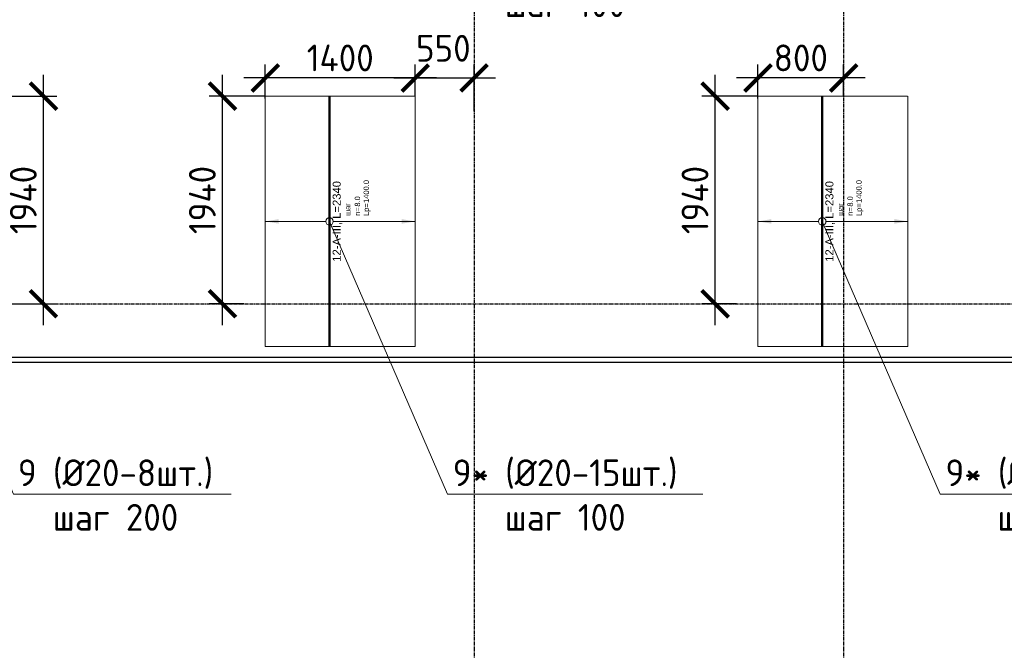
# Model space of a CAD drawing. Header units: millimetres. Extents: x -93479 to 1057970, y -66333 to 172656.
# Tile 339 of 473: x 642630 to 651823, y 32164 to 38057. Entities that reach past the tile are written whole.
import ezdxf
from ezdxf import colors
from ezdxf.entities.mleader import LeaderData, LeaderLine
from ezdxf.enums import TextEntityAlignment as Align
from ezdxf.math import Vec2, Vec3

# ---------------------------------------------------------------- set-up
doc = ezdxf.new("R2010")
doc.units = ezdxf.units.MM
doc.set_wipeout_variables(frame=1)
for name, pattern in [('01 Штриховая _4 мм_', [6, 3.5, -2.5]), ('______5', [1100, 800, -100, 100, -100]), ('GOST2.303 4', [7, 5, -2, 0]), ('осевая', [50.8, 31.75, -6.35, 6.35, -6.35])]:
    doc.linetypes.add(name, pattern=pattern)
for name, color, linetype, lineweight in [('0 Фундамент', 5, 'Continuous', 30), ('АрмСтер', 2, 'Continuous', 50), ('контур распр. стерхней', 2, 'GOST2.303 4', 20), ('Оси', 40, '______5', 18), ('подоснова', 151, 'Continuous', 5), ('РАЗМЕРЫ', 7, 'Continuous', 9)]:
    doc.layers.add(name, color=color, linetype=linetype, lineweight=lineweight)
doc.layers.add('АрмСтер_атрибуты', color=2, linetype='Continuous', lineweight=0, plot=False)
doc.styles.add('GOST-2.304_Type-B', font='GOST_Common.ttf')
doc.styles.get("Standard").update_dxf_attribs({"font": 'arial.ttf'})
doc.styles.add('Аннотативный', font='arial.ttf')
doc.dimstyles.new('СПДС', dxfattribs={"dimscale": 100, "dimtxt": 2.5, "dimasz": 2.5, "dimexe": 1.25, "dimexo": 0, "dimtad": 1, "dimdec": 0, "dimtxsty": 'GOST-2.304_Type-B', "dimblk": 'ARCHTICK', "dimcen": 2.5, "dimdle": 2, "dimadec": 0, "dimazin": 2, "dimtfac": 0.75, "dimtdec": 0, "dimtmove": 1, "dimatfit": 3, "dimfxl": 1, "dimtolj": 1, "dimarcsym": 1})

# ---------------------------------------------------------------- blocks, each defined once
blk = doc.blocks.new('оси')
at = {"layer": 'Оси', "color": 7, "linetype": 'осевая', "lineweight": 25, "transparency": 33554687}
for p, q in [((18063.5, 151.4), (18063.5, -36280.2)), ((21513.5, 151.4), (21513.5, -36280.2)), ((-11815.1, -20006.9), (53620.6, -20006.9)), ((-11416.6, -20506.9), (53620.6, -20506.9))]:
    blk.add_line(p, q, dxfattribs=at)
blk = doc.blocks.new('_None')
blk = doc.blocks.new('*U695')
at = {"layer": 'РАЗМЕРЫ'}
for p, q in [((112.5, 600), (-112.5, 600)), ((112.5, -800), (-112.5, -800))]:
    blk.add_line(p, q, dxfattribs=at)
at = {"layer": 'РАЗМЕРЫ', "ltscale": 15}
blk.add_line((0, -800), (0, 600), dxfattribs=at)
at = {"layer": 'РАЗМЕРЫ'}
for points in [[(0, 600), (20.9, 474.8), (-20.9, 474.8)], [(0, -800), (20.9, -674.8), (-20.9, -674.8)]]:
    blk.add_solid(points, dxfattribs=at)
at = {"layer": 'АрмСтер_атрибуты', "color": 215, "ltscale": 15, "style": 'Аннотативный'}
for s, p in [('шаг', (51.4, -194.2)), ('n=', (51.4, -285.1)), ('Lр=', (50.2, -367.8))]:
    blk.add_text(s, height=50, dxfattribs=at).set_placement(p)
at = {"layer": 'АрмСтер_атрибуты', "style": 'Аннотативный', "flags": 8}
blk.add_attdef('ПОЗ', (110, 29.6), '', height=75, dxfattribs=at)
at = {"layer": 'АрмСтер_атрибуты', "color": 215, "style": 'Аннотативный'}
for tag, p, flags in [('ШАГ', (190.9, -194.2), 10), ('КОЛ', (138, -285.1), 8), ('ШИРИНА', (172.9, -367.8), 8)]:
    blk.add_attdef(tag, p, '', height=50, dxfattribs=dict(at, flags=flags))
at = {"layer": 'АрмСтер_атрибуты', "flags": 9}
for tag, p in [('МАССА', (-741, -1010.5)), ('ОБОЗНАЧЕНИЕ', (-741, -1124.4))]:
    blk.add_attdef(tag, p, '', height=75, dxfattribs=at)
at = {"linetype": 'Continuous', "lineweight": 0}
blk.add_wipeout([(35, 0), (28.3, 20.6), (10.8, 33.3), (-10.8, 33.3), (-28.3, 20.6), (-35, 0), (-28.3, -20.6), (-10.8, -33.3), (10.8, -33.3), (28.3, -20.6)], dxfattribs=at)
at = {"color": 0, "linetype": 'ByBlock', "lineweight": -2, "ltscale": 100}
blk.add_line((-1170, 0), (1170, 0), dxfattribs=at)
at = {"layer": 'РАЗМЕРЫ'}
blk.add_circle((0, 0), 35, dxfattribs=at)
at = {"layer": 'АрмСтер_атрибуты', "style": 'Аннотативный', "flags": 8}
blk.add_attdef('НАИМЕНОВАНИЕ', text='', height=75, dxfattribs=at).set_placement((0, -29.3), align=Align.TOP_CENTER)
blk = doc.blocks.new('_ArchTick')
at = {"color": 0, "linetype": 'ByBlock', "const_width": 0.15}
blk.add_lwpolyline([(-0.5, -0.5), (0.5, 0.5)], dxfattribs=at)
blk = doc.blocks.new('*D763')
at = {"layer": 'DEFPOINTS', "color": 0, "ltscale": 100, "transparency": 16777216}
for p in [(644523.1, 37342.1), (644923.1, 37342.1), (644723.1, 35402.1)]:
    blk.add_point(p, dxfattribs=at)
at = {"layer": 'РАЗМЕРЫ', "color": 0, "lineweight": -2, "transparency": 16777216}
for p, q in [((644523.1, 35202.1), (644523.1, 37542.1)), ((644923.1, 37342.1), (644398.1, 37342.1)), ((644723.1, 35402.1), (644398.1, 35402.1))]:
    blk.add_line(p, q, dxfattribs=at)
at = {"layer": 'РАЗМЕРЫ', "color": 0, "lineweight": -2, "ltscale": 100, "transparency": 16777216, "xscale": 250, "yscale": 250, "zscale": 250}
for p, rotation in [((644523.1, 37342.1), 90), ((644523.1, 35402.1), 270)]:
    blk.add_blockref('_ArchTick', p, dxfattribs=dict(at, rotation=rotation))
at = {"layer": 'РАЗМЕРЫ', "color": 0, "ltscale": 100, "transparency": 16777216, "insert": (644335.5, 36372.1), "char_height": 250, "attachment_point": 5, "rotation": 90, "style": 'GOST-2.304_Type-B'}
blk.add_mtext('\\A1;1940', dxfattribs=at)
blk = doc.blocks.new('*D842')
at = {"layer": 'DEFPOINTS', "color": 0, "ltscale": 100, "transparency": 16777216}
for p in [(644923.1, 37512.2), (646323.1, 37342.1), (644923.1, 37320.2)]:
    blk.add_point(p, dxfattribs=at)
at = {"layer": 'РАЗМЕРЫ', "color": 0, "lineweight": -2, "transparency": 16777216}
for p, q in [((644923.1, 37320.2), (644923.1, 37637.2)), ((646323.1, 37342.1), (646323.1, 37637.2)), ((646523.1, 37512.2), (644723.1, 37512.2))]:
    blk.add_line(p, q, dxfattribs=at)
at = {"layer": 'РАЗМЕРЫ', "color": 0, "lineweight": -2, "ltscale": 100, "transparency": 16777216, "xscale": 250, "yscale": 250, "zscale": 250, "rotation": 180}
blk.add_blockref('_ArchTick', (644923.1, 37512.2), dxfattribs=at)
at = {"layer": 'РАЗМЕРЫ', "color": 0, "lineweight": -2, "ltscale": 100, "transparency": 16777216, "xscale": 250, "yscale": 250, "zscale": 250}
blk.add_blockref('_ArchTick', (646323.1, 37512.2), dxfattribs=at)
at = {"layer": 'РАЗМЕРЫ', "color": 0, "ltscale": 100, "transparency": 16777216, "insert": (645623.1, 37699.8), "char_height": 250, "attachment_point": 5, "style": 'GOST-2.304_Type-B'}
blk.add_mtext('\\A1;1400', dxfattribs=at)
blk = doc.blocks.new('*D843')
at = {"layer": 'DEFPOINTS', "color": 0, "ltscale": 100, "transparency": 16777216}
for p in [(646873.1, 37512.2), (646323.1, 37342.1), (646873.1, 37202.1)]:
    blk.add_point(p, dxfattribs=at)
at = {"layer": 'РАЗМЕРЫ', "color": 0, "lineweight": -2, "transparency": 16777216}
for p, q in [((646323.1, 37342.1), (646323.1, 37637.2)), ((646873.1, 37202.1), (646873.1, 37637.2)), ((646123.1, 37512.2), (647073.1, 37512.2))]:
    blk.add_line(p, q, dxfattribs=at)
at = {"layer": 'РАЗМЕРЫ', "color": 0, "lineweight": -2, "ltscale": 100, "transparency": 16777216, "xscale": 250, "yscale": 250, "zscale": 250, "rotation": 180}
blk.add_blockref('_ArchTick', (646323.1, 37512.2), dxfattribs=at)
at = {"layer": 'РАЗМЕРЫ', "color": 0, "lineweight": -2, "ltscale": 100, "transparency": 16777216, "xscale": 250, "yscale": 250, "zscale": 250}
blk.add_blockref('_ArchTick', (646873.1, 37512.2), dxfattribs=at)
at = {"layer": 'РАЗМЕРЫ', "color": 0, "ltscale": 100, "transparency": 16777216, "insert": (646585.5, 37789.7), "char_height": 250, "attachment_point": 5, "style": 'GOST-2.304_Type-B'}
blk.add_mtext('\\A1;550', dxfattribs=at)
blk = doc.blocks.new('*U693')
at = {"layer": 'РАЗМЕРЫ'}
for p, q in [((112.5, 600), (-112.5, 600)), ((112.5, -800), (-112.5, -800))]:
    blk.add_line(p, q, dxfattribs=at)
at = {"layer": 'РАЗМЕРЫ', "ltscale": 15}
blk.add_line((0, -800), (0, 600), dxfattribs=at)
at = {"layer": 'РАЗМЕРЫ'}
for points in [[(0, 600), (20.9, 474.8), (-20.9, 474.8)], [(0, -800), (20.9, -674.8), (-20.9, -674.8)]]:
    blk.add_solid(points, dxfattribs=at)
at = {"layer": 'АрмСтер_атрибуты', "color": 215, "ltscale": 15, "style": 'Аннотативный'}
for s, p in [('шаг', (51.4, -194.2)), ('n=', (51.4, -285.1)), ('Lр=', (50.2, -367.8))]:
    blk.add_text(s, height=50, dxfattribs=at).set_placement(p)
at = {"layer": 'АрмСтер_атрибуты', "style": 'Аннотативный', "flags": 8}
blk.add_attdef('ПОЗ', (110, 29.6), '', height=75, dxfattribs=at)
at = {"layer": 'АрмСтер_атрибуты', "color": 215, "style": 'Аннотативный'}
for tag, p, flags in [('ШАГ', (190.9, -194.2), 10), ('КОЛ', (138, -285.1), 8), ('ШИРИНА', (172.9, -367.8), 8)]:
    blk.add_attdef(tag, p, '', height=50, dxfattribs=dict(at, flags=flags))
at = {"layer": 'АрмСтер_атрибуты', "flags": 9}
for tag, p in [('МАССА', (-741, -1010.5)), ('ОБОЗНАЧЕНИЕ', (-741, -1124.4))]:
    blk.add_attdef(tag, p, '', height=75, dxfattribs=at)
at = {"linetype": 'Continuous', "lineweight": 0}
blk.add_wipeout([(35, 0), (28.3, 20.6), (10.8, 33.3), (-10.8, 33.3), (-28.3, 20.6), (-35, 0), (-28.3, -20.6), (-10.8, -33.3), (10.8, -33.3), (28.3, -20.6)], dxfattribs=at)
at = {"color": 0, "linetype": 'ByBlock', "lineweight": -2, "ltscale": 100}
blk.add_line((-1170, 0), (1170, 0), dxfattribs=at)
at = {"layer": 'РАЗМЕРЫ'}
blk.add_circle((0, 0), 35, dxfattribs=at)
at = {"layer": 'АрмСтер_атрибуты', "style": 'Аннотативный', "flags": 8}
blk.add_attdef('НАИМЕНОВАНИЕ', text='', height=75, dxfattribs=at).set_placement((0, -29.3), align=Align.TOP_CENTER)
blk = doc.blocks.new('*D759')
at = {"layer": 'DEFPOINTS', "color": 0, "ltscale": 100, "transparency": 16777216}
for p in [(649123.1, 37342.1), (649523.1, 37342.1), (649323.1, 35402.1)]:
    blk.add_point(p, dxfattribs=at)
at = {"layer": 'РАЗМЕРЫ', "color": 0, "lineweight": -2, "transparency": 16777216}
for p, q in [((649123.1, 35202.1), (649123.1, 37542.1)), ((649523.1, 37342.1), (648998.1, 37342.1)), ((649323.1, 35402.1), (648998.1, 35402.1))]:
    blk.add_line(p, q, dxfattribs=at)
at = {"layer": 'РАЗМЕРЫ', "color": 0, "lineweight": -2, "ltscale": 100, "transparency": 16777216, "xscale": 250, "yscale": 250, "zscale": 250}
for p, rotation in [((649123.1, 37342.1), 90), ((649123.1, 35402.1), 270)]:
    blk.add_blockref('_ArchTick', p, dxfattribs=dict(at, rotation=rotation))
at = {"layer": 'РАЗМЕРЫ', "color": 0, "ltscale": 100, "transparency": 16777216, "insert": (648935.5, 36372.1), "char_height": 250, "attachment_point": 5, "rotation": 90, "style": 'GOST-2.304_Type-B'}
blk.add_mtext('\\A1;1940', dxfattribs=at)
blk = doc.blocks.new('*D840')
at = {"layer": 'DEFPOINTS', "color": 0, "ltscale": 100, "transparency": 16777216}
for p in [(649523.1, 37512.2), (650323.1, 37344.6), (649523.1, 37320.2)]:
    blk.add_point(p, dxfattribs=at)
at = {"layer": 'РАЗМЕРЫ', "color": 0, "lineweight": -2, "transparency": 16777216}
for p, q in [((649523.1, 37320.2), (649523.1, 37637.2)), ((650323.1, 37344.6), (650323.1, 37637.2)), ((650523.1, 37512.2), (649323.1, 37512.2))]:
    blk.add_line(p, q, dxfattribs=at)
at = {"layer": 'РАЗМЕРЫ', "color": 0, "lineweight": -2, "ltscale": 100, "transparency": 16777216, "xscale": 250, "yscale": 250, "zscale": 250, "rotation": 180}
blk.add_blockref('_ArchTick', (649523.1, 37512.2), dxfattribs=at)
at = {"layer": 'РАЗМЕРЫ', "color": 0, "lineweight": -2, "ltscale": 100, "transparency": 16777216, "xscale": 250, "yscale": 250, "zscale": 250}
blk.add_blockref('_ArchTick', (650323.1, 37512.2), dxfattribs=at)
at = {"layer": 'РАЗМЕРЫ', "color": 0, "ltscale": 100, "transparency": 16777216, "insert": (649923.1, 37699.8), "char_height": 250, "attachment_point": 5, "style": 'GOST-2.304_Type-B'}
blk.add_mtext('\\A1;800', dxfattribs=at)
blk = doc.blocks.new('*D758')
at = {"layer": 'DEFPOINTS', "color": 0, "ltscale": 100, "transparency": 16777216}
for p in [(640873.1, 37342.1), (642851.5, 37342.1), (640673.1, 35402.1)]:
    blk.add_point(p, dxfattribs=at)
at = {"layer": 'РАЗМЕРЫ', "color": 0, "lineweight": -2, "transparency": 16777216}
for p, q in [((642851.5, 35202.1), (642851.5, 37542.1)), ((640873.1, 37342.1), (642976.5, 37342.1)), ((640673.1, 35402.1), (642976.5, 35402.1))]:
    blk.add_line(p, q, dxfattribs=at)
at = {"layer": 'РАЗМЕРЫ', "color": 0, "lineweight": -2, "ltscale": 100, "transparency": 16777216, "xscale": 250, "yscale": 250, "zscale": 250}
for p, rotation in [((642851.5, 37342.1), 90), ((642851.5, 35402.1), 270)]:
    blk.add_blockref('_ArchTick', p, dxfattribs=dict(at, rotation=rotation))
at = {"layer": 'РАЗМЕРЫ', "color": 0, "ltscale": 100, "transparency": 16777216, "insert": (642663.8, 36372.1), "char_height": 250, "attachment_point": 5, "rotation": 90, "style": 'GOST-2.304_Type-B'}
blk.add_mtext('\\A1;1940', dxfattribs=at)

msp = doc.modelspace()

# ---------------------------------------------------------------- linework, layer by layer
at = {"layer": '0 Фундамент', "color": 7}
for points in [[(633023.3, 52302.1), (633023.3, 34902.1), (680823.3, 34902.1), (680823.3, 52302.1), (676873.3, 52302.1)], [(637123.3, 34852.1), (637123.3, 33402.1), (641323.3, 33402.1), (641323.3, 29902.1), (645223.3, 29902.1), (645223.3, 22752.1), (670823.3, 22752.1), (670823.3, 28902.1), (674423.3, 28902.1), (674423.3, 34852.1), (637123.3, 34852.1)]]:
    msp.add_lwpolyline(points, dxfattribs=at)
at = {"layer": 'контур распр. стерхней', "color": 7, "linetype": '01 Штриховая _4 мм_'}
for points in [[(646323.1, 37342.1), (646323.1, 35002.1), (644923.1, 35002.1), (644923.1, 37342.1)], [(650923.1, 37342.1), (650923.1, 35002.1), (649523.1, 35002.1), (649523.1, 37342.1)]]:
    msp.add_lwpolyline(points, close=True, dxfattribs=at)

# ---------------------------------------------------------------- block references
at = {"color": 7}
msp.add_blockref('оси', (628809.6, 55409), dxfattribs=at)

# ---------------------------------------------------------------- dimensions: what is measured, and where the dimension line sits
at = {"layer": 'РАЗМЕРЫ', "color": 7}
dim = msp.add_linear_dim(base=(642851.5, 37342.1), p1=(640673.1, 35402.1), p2=(640873.1, 37342.1), angle=90, dimstyle='СПДС', dxfattribs=at)
dim.commit()
dim.dimension.update_dxf_attribs({"geometry": '*D758', "text_midpoint": (642663.8, 36372.1)})

# ---------------------------------------------------------------- leaders
at = {"layer": 'подоснова', "color": 7, "ltscale": 0.3}
ml = msp.add_multileader_mtext('Standard', dxfattribs=at)
ml.set_content('1* (%%C25-21шт.)\\Pшаг 100', color=7, style='GOST-2.304_Type-B')
ml.set_leader_properties(color=7, linetype='ByLayer', lineweight=15)
ml.set_arrow_properties(name='NONE')
ml.build(insert=Vec2(0, 0))
ml.multileader.update_dxf_attribs({"text_left_attachment_type": 6, "text_right_attachment_type": 6, "dogleg_length": 0.1, "arrow_head_size": 18})
ctx = ml.context
ctx.base_point, ctx.char_height, ctx.arrow_head_size, ctx.landing_gap_size, ctx.plane_origin = Vec3(642179.5, 38781.4), 250, 18, 20, Vec3(632686.4, 40260.1)
ctx.left_attachment, ctx.right_attachment, ctx.text_align_type = 6, 6, 1
notes = []
notes.append((ctx, [(0, (1, 1, 0), (642178.5, 38756.4), (1, 0), 0.1, [(0, [(640702.6, 40142.9)], 0, [])])]))
ctx.mtext.insert, ctx.mtext.alignment, ctx.mtext.flow_direction = Vec3(643252.9, 39081.4), 2, 5
ml = msp.add_multileader_mtext('Standard', dxfattribs=at)
ml.set_content('1* (%%C25-21шт.)\\Pшаг 100', color=7, style='GOST-2.304_Type-B')
ml.set_leader_properties(color=7, linetype='ByLayer', lineweight=15)
ml.set_arrow_properties(name='NONE')
ml.build(insert=Vec2(0, 0))
ml.multileader.update_dxf_attribs({"text_left_attachment_type": 6, "text_right_attachment_type": 6, "dogleg_length": 0.1, "arrow_head_size": 18})
ctx = ml.context
ctx.base_point, ctx.char_height, ctx.arrow_head_size, ctx.landing_gap_size, ctx.plane_origin = Vec3(646649.7, 38448), 250, 18, 20, Vec3(637086.4, 39760.1)
ctx.left_attachment, ctx.right_attachment, ctx.text_align_type = 6, 6, 1
notes.append((ctx, [(0, (1, 1, 0), (646648.7, 38422.9), (1, 0), 0.1, [(0, [(645723.1, 39639.6)], 0, [])])]))
ctx.mtext.insert, ctx.mtext.alignment, ctx.mtext.flow_direction = Vec3(647723.1, 38748), 2, 5
ml = msp.add_multileader_mtext('Standard', dxfattribs=at)
ml.set_content('1* (%%C25-21шт.)\\Pшаг 100', color=7, style='GOST-2.304_Type-B')
ml.set_leader_properties(color=7, linetype='ByLayer', lineweight=15)
ml.set_arrow_properties(name='NONE')
ml.build(insert=Vec2(0, 0))
ml.multileader.update_dxf_attribs({"text_left_attachment_type": 6, "text_right_attachment_type": 6, "dogleg_length": 0.1, "arrow_head_size": 18})
ctx = ml.context
ctx.base_point, ctx.char_height, ctx.arrow_head_size, ctx.landing_gap_size, ctx.plane_origin = Vec3(651449.7, 38248), 250, 18, 20, Vec3(641686.4, 39760.1)
ctx.left_attachment, ctx.right_attachment, ctx.text_align_type = 6, 6, 1
notes.append((ctx, [(0, (1, 1, 0), (651448.7, 38222.9), (1, 0), 0.1, [(0, [(649702.6, 39642.9)], 0, [])])]))
ctx.mtext.insert, ctx.mtext.alignment, ctx.mtext.flow_direction = Vec3(652523.1, 38548), 2, 5
ml = msp.add_multileader_mtext('Standard', dxfattribs=at)
ml.set_content('9 (%%C20-8шт.)\\Pшаг 200', color=7, style='GOST-2.304_Type-B')
ml.set_leader_properties(color=7, linetype='ByLayer', lineweight=15)
ml.set_arrow_properties(name='NONE')
ml.build(insert=Vec2(0, 0))
ml.multileader.update_dxf_attribs({"text_left_attachment_type": 6, "text_right_attachment_type": 6, "dogleg_length": 0.1, "arrow_head_size": 18})
ctx = ml.context
ctx.base_point, ctx.char_height, ctx.arrow_head_size, ctx.landing_gap_size, ctx.plane_origin = Vec3(642574.7, 33648), 250, 18, 20, Vec3(630836.4, 41318.3)
ctx.left_attachment, ctx.right_attachment, ctx.text_align_type = 6, 6, 1
notes.append((ctx, [(0, (1, 1, 0), (642573.8, 33622.9), (1, 0), 0.1, [(0, [(641473.1, 36172.1)], 0, [])])]))
ctx.mtext.insert, ctx.mtext.alignment, ctx.mtext.flow_direction = Vec3(643525, 33948), 2, 5
for ctx, leaders in notes:
    for number, flags, end, landing, length, lines in leaders:
        leader = LeaderData()
        leader.index, (leader.has_last_leader_line, leader.has_dogleg_vector, leader.attachment_direction) = number, flags
        leader.last_leader_point, leader.dogleg_vector, leader.dogleg_length = Vec3(end), Vec3(landing), length
        for number, points, colour, breaks in lines:
            line = LeaderLine()
            line.index, line.vertices, line.color, line.breaks = number, Vec3.list(points), colors.encode_raw_color(colour), breaks
            leader.lines.append(line)
        ctx.leaders.append(leader)

# ---------------------------------------------------------------- next in the draw order: block references
at = {"layer": 'АрмСтер', "color": 7, "ltscale": 15}
ref = msp.add_blockref('*U695', (645523.1, 36172.1), dxfattribs=dict(at, rotation=90))
ref.add_attrib('НАИМЕНОВАНИЕ', '12-A-III, L=2340', dxfattribs={"layer": 'АрмСтер_атрибуты', "height": 75, "rotation": 90, "style": 'Аннотативный', "flags": 8}).set_placement((645552.5, 36172.1), align=Align.TOP_CENTER)
ref.add_attrib('КОЛ', '8.0', (645808.3, 36310.2), dxfattribs={"layer": 'АрмСтер_атрибуты', "color": 215, "height": 50, "rotation": 90, "style": 'Аннотативный', "flags": 8})
ref.add_attrib('ШИРИНА', '1400.0', (645890.9, 36345), dxfattribs={"layer": 'АрмСтер_атрибуты', "color": 215, "height": 50, "rotation": 90, "style": 'Аннотативный', "flags": 8})
ref = msp.add_blockref('*U693', (650123.1, 36172.1), dxfattribs=dict(at, rotation=90))
ref.add_attrib('НАИМЕНОВАНИЕ', '12-A-III, L=2340', dxfattribs={"layer": 'АрмСтер_атрибуты', "height": 75, "rotation": 90, "style": 'Аннотативный', "flags": 8}).set_placement((650152.5, 36172.1), align=Align.TOP_CENTER)
ref.add_attrib('КОЛ', '8.0', (650408.3, 36310.2), dxfattribs={"layer": 'АрмСтер_атрибуты', "color": 215, "height": 50, "rotation": 90, "style": 'Аннотативный', "flags": 8})
ref.add_attrib('ШИРИНА', '1400.0', (650490.9, 36345), dxfattribs={"layer": 'АрмСтер_атрибуты', "color": 215, "height": 50, "rotation": 90, "style": 'Аннотативный', "flags": 8})

# ---------------------------------------------------------------- next in the draw order: dimensions: what is measured, and where the dimension line sits
at = {"layer": 'РАЗМЕРЫ', "color": 7}
dim = msp.add_linear_dim(base=(646873.1, 37512.2), p1=(646323.1, 37342.1), p2=(646873.1, 37202.1), dimstyle='СПДС', dxfattribs=at)
dim.commit()
dim.dimension.update_dxf_attribs({"geometry": '*D843', "text_midpoint": (646585.5, 37602.1), "dimtype": 160})
for base, p1, p2, picture, middle in [((644923.1, 37512.2), (646323.1, 37342.1), (644923.1, 37320.2), '*D842', (645623.1, 37699.8)), ((649523.1, 37512.2), (650323.1, 37344.6), (649523.1, 37320.2), '*D840', (649923.1, 37699.8))]:
    dim = msp.add_linear_dim(base=base, p1=p1, p2=p2, dimstyle='СПДС', dxfattribs=at)
    dim.commit()
    dim.dimension.update_dxf_attribs({"geometry": picture, "text_midpoint": middle})
for base, p1, p2, picture, middle in [((644523.1, 37342.1), (644723.1, 35402.1), (644923.1, 37342.1), '*D763', (644335.5, 36372.1)), ((649123.1, 37342.1), (649323.1, 35402.1), (649523.1, 37342.1), '*D759', (648935.5, 36372.1))]:
    dim = msp.add_linear_dim(base=base, p1=p1, p2=p2, angle=90, dimstyle='СПДС', dxfattribs=at)
    dim.commit()
    dim.dimension.update_dxf_attribs({"geometry": picture, "text_midpoint": middle})

# ---------------------------------------------------------------- next in the draw order: leaders
at = {"layer": 'подоснова', "color": 7, "ltscale": 0.3}
ml = msp.add_multileader_mtext('Standard', dxfattribs=at)
ml.set_content('9* (%%C20-15шт.)\\Pшаг 100', color=7, style='GOST-2.304_Type-B')
ml.set_leader_properties(color=7, linetype='ByLayer', lineweight=15)
ml.set_arrow_properties(name='NONE')
ml.build(insert=Vec2(0, 0))
ml.multileader.update_dxf_attribs({"text_left_attachment_type": 6, "text_right_attachment_type": 6, "dogleg_length": 0.1, "arrow_head_size": 18})
ctx = ml.context
ctx.base_point, ctx.char_height, ctx.arrow_head_size, ctx.landing_gap_size, ctx.plane_origin = Vec3(646624.7, 33648), 250, 18, 20, Vec3(634886.4, 41318.3)
ctx.left_attachment, ctx.right_attachment, ctx.text_align_type = 6, 6, 1
notes = []
notes.append((ctx, [(0, (1, 1, 0), (646623.7, 33622.9), (1, 0), 0.1, [(0, [(645523.1, 36172.1)], 0, [])])]))
ctx.mtext.insert, ctx.mtext.alignment, ctx.mtext.flow_direction = Vec3(647723.1, 33948), 2, 5
ml = msp.add_multileader_mtext('Standard', dxfattribs=at)
ml.set_content('9* (%%C20-15шт.)\\Pшаг 100', color=7, style='GOST-2.304_Type-B')
ml.set_leader_properties(color=7, linetype='ByLayer', lineweight=15)
ml.set_arrow_properties(name='NONE')
ml.build(insert=Vec2(0, 0))
ml.multileader.update_dxf_attribs({"text_left_attachment_type": 6, "text_right_attachment_type": 6, "dogleg_length": 0.1, "arrow_head_size": 18})
ctx = ml.context
ctx.base_point, ctx.char_height, ctx.arrow_head_size, ctx.landing_gap_size, ctx.plane_origin = Vec3(651224.7, 33648), 250, 18, 20, Vec3(639486.4, 41318.3)
ctx.left_attachment, ctx.right_attachment, ctx.text_align_type = 6, 6, 1
notes.append((ctx, [(0, (1, 1, 0), (651223.7, 33622.9), (1, 0), 0.1, [(0, [(650123.1, 36172.1)], 0, [])])]))
ctx.mtext.insert, ctx.mtext.alignment, ctx.mtext.flow_direction = Vec3(652323.1, 33948), 2, 5
for ctx, leaders in notes:
    for number, flags, end, landing, length, lines in leaders:
        leader = LeaderData()
        leader.index, (leader.has_last_leader_line, leader.has_dogleg_vector, leader.attachment_direction) = number, flags
        leader.last_leader_point, leader.dogleg_vector, leader.dogleg_length = Vec3(end), Vec3(landing), length
        for number, points, colour, breaks in lines:
            line = LeaderLine()
            line.index, line.vertices, line.color, line.breaks = number, Vec3.list(points), colors.encode_raw_color(colour), breaks
            leader.lines.append(line)
        ctx.leaders.append(leader)

doc.saveas('drawing.dxf')
